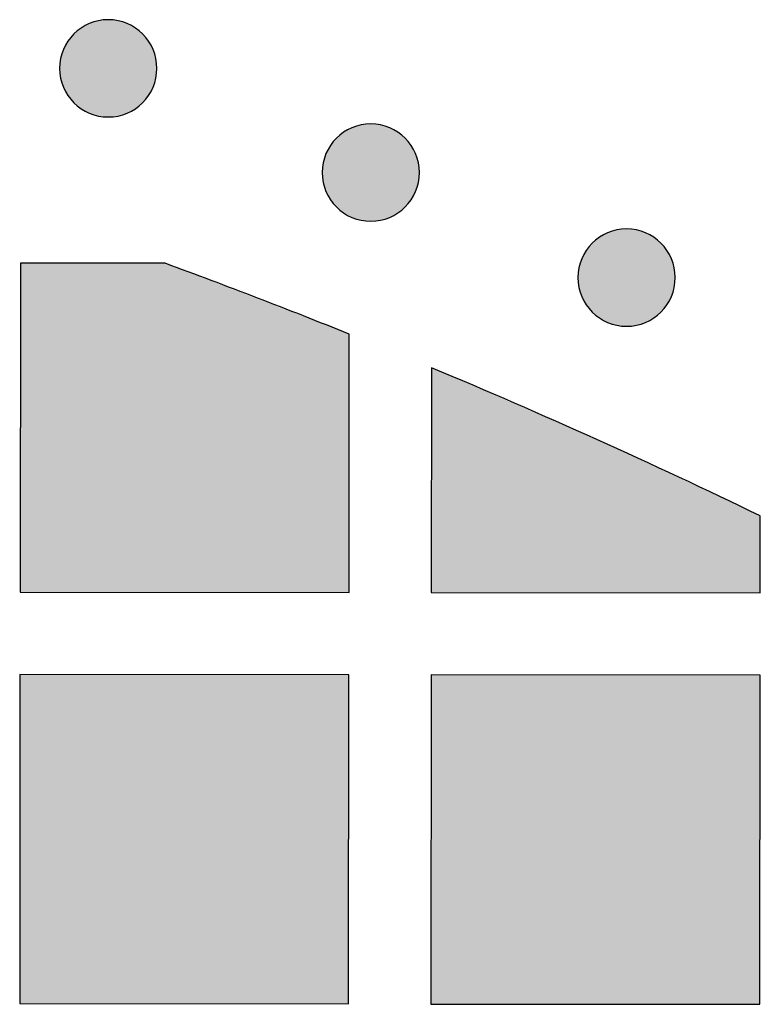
# Model space of a CAD drawing. Header units: millimetres. Extents: x -3873 to -97, y 912 to 4165.
# Tile 649 of 656: x -266 to -239, y 4115 to 4151. Entities that reach past the tile are written whole.
import ezdxf

# ---------------------------------------------------------------- set-up
doc = ezdxf.new("R2010")
doc.units = ezdxf.units.MM
doc.layers.add('pattern', color=7, linetype='Continuous', true_color=0x000000)

msp = doc.modelspace()

# ---------------------------------------------------------------- hatches: boundary and pattern name
at = {"layer": 'pattern'}
for points in [[(-264.365, 4150.464), (-264.337, 4150.491), (-264.308, 4150.518), (-264.278, 4150.545), (-264.247, 4150.571), (-264.216, 4150.597), (-264.183, 4150.622), (-264.15, 4150.647), (-264.116, 4150.671), (-264.081, 4150.694), (-264.045, 4150.717), (-264.009, 4150.739), (-263.971, 4150.76), (-263.933, 4150.78), (-263.895, 4150.8), (-263.855, 4150.819), (-263.815, 4150.837), (-263.774, 4150.854), (-263.733, 4150.87), (-263.691, 4150.885), (-263.649, 4150.899), (-263.606, 4150.912), (-263.562, 4150.924), (-263.518, 4150.935), (-263.474, 4150.945), (-263.429, 4150.953), (-263.384, 4150.961), (-263.339, 4150.967), (-263.293, 4150.973), (-263.248, 4150.977), (-263.202, 4150.98), (-263.156, 4150.981), (-263.11, 4150.982), (-263.064, 4150.981), (-263.018, 4150.98), (-262.973, 4150.977), (-262.927, 4150.972), (-262.882, 4150.967), (-262.836, 4150.96), (-262.791, 4150.953), (-262.747, 4150.944), (-262.702, 4150.934), (-262.658, 4150.923), (-262.615, 4150.911), (-262.572, 4150.898), (-262.53, 4150.884), (-262.488, 4150.869), (-262.446, 4150.852), (-262.406, 4150.835), (-262.366, 4150.817), (-262.326, 4150.799), (-262.287, 4150.779), (-262.249, 4150.758), (-262.212, 4150.737), (-262.176, 4150.715), (-262.14, 4150.692), (-262.105, 4150.669), (-262.071, 4150.645), (-262.038, 4150.62), (-262.005, 4150.595), (-261.974, 4150.569), (-261.943, 4150.543), (-261.913, 4150.516), (-261.884, 4150.489), (-261.856, 4150.461), (-261.829, 4150.433), (-261.801, 4150.404), (-261.775, 4150.374), (-261.749, 4150.343), (-261.723, 4150.312), (-261.698, 4150.279), (-261.673, 4150.246), (-261.649, 4150.212), (-261.626, 4150.177), (-261.603, 4150.141), (-261.581, 4150.104), (-261.56, 4150.067), (-261.539, 4150.029), (-261.52, 4149.99), (-261.501, 4149.951), (-261.483, 4149.911), (-261.466, 4149.87), (-261.45, 4149.829), (-261.435, 4149.787), (-261.421, 4149.744), (-261.408, 4149.701), (-261.396, 4149.658), (-261.385, 4149.614), (-261.375, 4149.57), (-261.366, 4149.525), (-261.359, 4149.48), (-261.352, 4149.435), (-261.347, 4149.389), (-261.343, 4149.344), (-261.34, 4149.298), (-261.338, 4149.252), (-261.338, 4149.206), (-261.338, 4149.16), (-261.34, 4149.114), (-261.343, 4149.068), (-261.347, 4149.023), (-261.353, 4148.977), (-261.359, 4148.932), (-261.367, 4148.887), (-261.376, 4148.842), (-261.386, 4148.798), (-261.397, 4148.754), (-261.409, 4148.711), (-261.422, 4148.668), (-261.436, 4148.625), (-261.451, 4148.583), (-261.467, 4148.542), (-261.484, 4148.501), (-261.502, 4148.461), (-261.521, 4148.422), (-261.541, 4148.383), (-261.561, 4148.345), (-261.583, 4148.308), (-261.605, 4148.272), (-261.627, 4148.236), (-261.651, 4148.201), (-261.675, 4148.167), (-261.7, 4148.134), (-261.725, 4148.101), (-261.751, 4148.07), (-261.777, 4148.039), (-261.804, 4148.009), (-261.831, 4147.98), (-261.858, 4147.952), (-261.887, 4147.924), (-261.916, 4147.897), (-261.946, 4147.871), (-261.976, 4147.844), (-262.008, 4147.819), (-262.04, 4147.793), (-262.074, 4147.769), (-262.108, 4147.745), (-262.143, 4147.721), (-262.179, 4147.699), (-262.215, 4147.677), (-262.252, 4147.655), (-262.29, 4147.635), (-262.329, 4147.615), (-262.369, 4147.597), (-262.409, 4147.579), (-262.449, 4147.562), (-262.491, 4147.546), (-262.533, 4147.531), (-262.575, 4147.516), (-262.618, 4147.503), (-262.662, 4147.491), (-262.706, 4147.481), (-262.75, 4147.471), (-262.795, 4147.462), (-262.84, 4147.454), (-262.885, 4147.448), (-262.93, 4147.443), (-262.976, 4147.439), (-263.022, 4147.436), (-263.068, 4147.434), (-263.114, 4147.433), (-263.16, 4147.434), (-263.205, 4147.436), (-263.251, 4147.439), (-263.297, 4147.443), (-263.342, 4147.448), (-263.388, 4147.455), (-263.432, 4147.463), (-263.477, 4147.471), (-263.521, 4147.481), (-263.565, 4147.492), (-263.609, 4147.504), (-263.652, 4147.518), (-263.694, 4147.532), (-263.736, 4147.547), (-263.777, 4147.563), (-263.818, 4147.58), (-263.858, 4147.598), (-263.898, 4147.617), (-263.936, 4147.637), (-263.974, 4147.657), (-264.012, 4147.678), (-264.048, 4147.7), (-264.084, 4147.723), (-264.119, 4147.747), (-264.153, 4147.771), (-264.186, 4147.795), (-264.218, 4147.821), (-264.25, 4147.847), (-264.281, 4147.873), (-264.311, 4147.9), (-264.34, 4147.927), (-264.368, 4147.954), (-264.395, 4147.982), (-264.422, 4148.012), (-264.449, 4148.041), (-264.475, 4148.072), (-264.501, 4148.104), (-264.526, 4148.136), (-264.551, 4148.17), (-264.575, 4148.204), (-264.598, 4148.239), (-264.621, 4148.274), (-264.643, 4148.311), (-264.664, 4148.348), (-264.685, 4148.386), (-264.704, 4148.425), (-264.723, 4148.464), (-264.741, 4148.505), (-264.758, 4148.545), (-264.774, 4148.587), (-264.789, 4148.629), (-264.803, 4148.671), (-264.816, 4148.714), (-264.828, 4148.758), (-264.839, 4148.801), (-264.849, 4148.846), (-264.858, 4148.89), (-264.865, 4148.935), (-264.872, 4148.981), (-264.877, 4149.026), (-264.881, 4149.072), (-264.884, 4149.118), (-264.886, 4149.163), (-264.886, 4149.209), (-264.886, 4149.255), (-264.884, 4149.301), (-264.881, 4149.347), (-264.877, 4149.393), (-264.871, 4149.438), (-264.865, 4149.483), (-264.857, 4149.528), (-264.848, 4149.573), (-264.838, 4149.617), (-264.827, 4149.661), (-264.815, 4149.705), (-264.802, 4149.748), (-264.788, 4149.79), (-264.773, 4149.832), (-264.757, 4149.873), (-264.74, 4149.914), (-264.722, 4149.954), (-264.703, 4149.993), (-264.683, 4150.032), (-264.662, 4150.07), (-264.641, 4150.107), (-264.619, 4150.144), (-264.596, 4150.18), (-264.573, 4150.214), (-264.549, 4150.249), (-264.524, 4150.282), (-264.499, 4150.314), (-264.473, 4150.346), (-264.447, 4150.377), (-264.42, 4150.406), (-264.393, 4150.435)], [(-254.788, 4146.663), (-254.76, 4146.69), (-254.731, 4146.717), (-254.701, 4146.744), (-254.67, 4146.77), (-254.639, 4146.796), (-254.606, 4146.821), (-254.573, 4146.846), (-254.539, 4146.87), (-254.504, 4146.893), (-254.468, 4146.916), (-254.431, 4146.938), (-254.394, 4146.959), (-254.356, 4146.98), (-254.317, 4146.999), (-254.278, 4147.018), (-254.238, 4147.036), (-254.197, 4147.053), (-254.156, 4147.069), (-254.114, 4147.084), (-254.071, 4147.098), (-254.028, 4147.111), (-253.985, 4147.123), (-253.941, 4147.134), (-253.897, 4147.144), (-253.852, 4147.153), (-253.807, 4147.16), (-253.762, 4147.167), (-253.716, 4147.172), (-253.671, 4147.176), (-253.625, 4147.179), (-253.579, 4147.181), (-253.533, 4147.181), (-253.487, 4147.181), (-253.441, 4147.179), (-253.395, 4147.176), (-253.35, 4147.171), (-253.304, 4147.166), (-253.259, 4147.16), (-253.214, 4147.152), (-253.169, 4147.143), (-253.125, 4147.133), (-253.081, 4147.122), (-253.038, 4147.11), (-252.995, 4147.097), (-252.952, 4147.083), (-252.91, 4147.068), (-252.869, 4147.052), (-252.828, 4147.035), (-252.788, 4147.017), (-252.749, 4146.998), (-252.71, 4146.978), (-252.672, 4146.957), (-252.635, 4146.936), (-252.599, 4146.914), (-252.563, 4146.891), (-252.528, 4146.868), (-252.494, 4146.844), (-252.461, 4146.819), (-252.428, 4146.794), (-252.397, 4146.768), (-252.366, 4146.742), (-252.336, 4146.715), (-252.307, 4146.688), (-252.279, 4146.66), (-252.251, 4146.632), (-252.224, 4146.603), (-252.198, 4146.573), (-252.171, 4146.542), (-252.146, 4146.511), (-252.12, 4146.478), (-252.096, 4146.445), (-252.072, 4146.411), (-252.048, 4146.376), (-252.026, 4146.34), (-252.004, 4146.304), (-251.982, 4146.266), (-251.962, 4146.228), (-251.942, 4146.19), (-251.924, 4146.15), (-251.906, 4146.11), (-251.889, 4146.069), (-251.873, 4146.028), (-251.858, 4145.986), (-251.843, 4145.943), (-251.83, 4145.9), (-251.818, 4145.857), (-251.808, 4145.813), (-251.798, 4145.769), (-251.789, 4145.724), (-251.781, 4145.679), (-251.775, 4145.634), (-251.77, 4145.588), (-251.766, 4145.543), (-251.763, 4145.497), (-251.761, 4145.451), (-251.76, 4145.405), (-251.761, 4145.359), (-251.763, 4145.313), (-251.766, 4145.268), (-251.77, 4145.222), (-251.775, 4145.176), (-251.782, 4145.131), (-251.79, 4145.086), (-251.798, 4145.042), (-251.808, 4144.997), (-251.819, 4144.953), (-251.831, 4144.91), (-251.845, 4144.867), (-251.859, 4144.825), (-251.874, 4144.783), (-251.89, 4144.741), (-251.907, 4144.701), (-251.925, 4144.661), (-251.944, 4144.621), (-251.964, 4144.582), (-251.984, 4144.544), (-252.005, 4144.507), (-252.027, 4144.471), (-252.05, 4144.435), (-252.074, 4144.4), (-252.098, 4144.366), (-252.122, 4144.333), (-252.148, 4144.3), (-252.173, 4144.269), (-252.2, 4144.238), (-252.227, 4144.208), (-252.254, 4144.179), (-252.281, 4144.151), (-252.309, 4144.124), (-252.338, 4144.096), (-252.368, 4144.07), (-252.399, 4144.043), (-252.431, 4144.018), (-252.463, 4143.993), (-252.497, 4143.968), (-252.531, 4143.944), (-252.566, 4143.921), (-252.601, 4143.898), (-252.638, 4143.876), (-252.675, 4143.855), (-252.713, 4143.834), (-252.752, 4143.815), (-252.791, 4143.796), (-252.832, 4143.778), (-252.872, 4143.761), (-252.914, 4143.745), (-252.956, 4143.73), (-252.998, 4143.716), (-253.041, 4143.703), (-253.085, 4143.691), (-253.128, 4143.68), (-253.173, 4143.67), (-253.217, 4143.661), (-253.262, 4143.654), (-253.308, 4143.647), (-253.353, 4143.642), (-253.399, 4143.638), (-253.445, 4143.635), (-253.49, 4143.633), (-253.536, 4143.633), (-253.582, 4143.633), (-253.628, 4143.635), (-253.674, 4143.638), (-253.72, 4143.642), (-253.765, 4143.648), (-253.81, 4143.654), (-253.855, 4143.662), (-253.9, 4143.671), (-253.944, 4143.68), (-253.988, 4143.691), (-254.032, 4143.704), (-254.075, 4143.717), (-254.117, 4143.731), (-254.159, 4143.746), (-254.2, 4143.762), (-254.241, 4143.779), (-254.281, 4143.797), (-254.32, 4143.816), (-254.359, 4143.836), (-254.397, 4143.856), (-254.434, 4143.878), (-254.471, 4143.9), (-254.507, 4143.922), (-254.541, 4143.946), (-254.576, 4143.97), (-254.609, 4143.995), (-254.641, 4144.02), (-254.673, 4144.046), (-254.704, 4144.072), (-254.733, 4144.099), (-254.762, 4144.126), (-254.791, 4144.153), (-254.818, 4144.182), (-254.845, 4144.211), (-254.872, 4144.241), (-254.898, 4144.271), (-254.924, 4144.303), (-254.949, 4144.335), (-254.974, 4144.369), (-254.998, 4144.403), (-255.021, 4144.438), (-255.044, 4144.474), (-255.066, 4144.51), (-255.087, 4144.547), (-255.107, 4144.585), (-255.127, 4144.624), (-255.146, 4144.664), (-255.164, 4144.704), (-255.181, 4144.744), (-255.197, 4144.786), (-255.212, 4144.828), (-255.226, 4144.87), (-255.239, 4144.913), (-255.251, 4144.957), (-255.262, 4145.001), (-255.272, 4145.045), (-255.28, 4145.09), (-255.288, 4145.135), (-255.294, 4145.18), (-255.3, 4145.225), (-255.304, 4145.271), (-255.307, 4145.317), (-255.308, 4145.363), (-255.309, 4145.409), (-255.308, 4145.454), (-255.307, 4145.5), (-255.304, 4145.546), (-255.299, 4145.592), (-255.294, 4145.637), (-255.287, 4145.682), (-255.28, 4145.727), (-255.271, 4145.772), (-255.261, 4145.816), (-255.25, 4145.86), (-255.238, 4145.904), (-255.225, 4145.947), (-255.211, 4145.989), (-255.196, 4146.031), (-255.179, 4146.072), (-255.162, 4146.113), (-255.144, 4146.153), (-255.126, 4146.193), (-255.106, 4146.231), (-255.085, 4146.269), (-255.064, 4146.307), (-255.042, 4146.343), (-255.019, 4146.379), (-254.996, 4146.414), (-254.972, 4146.448), (-254.947, 4146.481), (-254.922, 4146.513), (-254.896, 4146.545), (-254.87, 4146.576), (-254.843, 4146.606), (-254.816, 4146.635)], [(-245.459, 4142.833), (-245.43, 4142.86), (-245.401, 4142.887), (-245.371, 4142.914), (-245.341, 4142.94), (-245.309, 4142.966), (-245.277, 4142.991), (-245.243, 4143.016), (-245.209, 4143.04), (-245.174, 4143.063), (-245.138, 4143.086), (-245.102, 4143.108), (-245.065, 4143.129), (-245.027, 4143.149), (-244.988, 4143.169), (-244.948, 4143.188), (-244.908, 4143.206), (-244.868, 4143.223), (-244.826, 4143.239), (-244.784, 4143.254), (-244.742, 4143.268), (-244.699, 4143.281), (-244.655, 4143.293), (-244.611, 4143.304), (-244.567, 4143.314), (-244.522, 4143.323), (-244.477, 4143.33), (-244.432, 4143.337), (-244.387, 4143.342), (-244.341, 4143.346), (-244.295, 4143.349), (-244.249, 4143.351), (-244.203, 4143.351), (-244.158, 4143.35), (-244.112, 4143.349), (-244.066, 4143.346), (-244.02, 4143.341), (-243.975, 4143.336), (-243.93, 4143.33), (-243.885, 4143.322), (-243.84, 4143.313), (-243.796, 4143.303), (-243.752, 4143.292), (-243.708, 4143.28), (-243.665, 4143.267), (-243.623, 4143.253), (-243.581, 4143.238), (-243.54, 4143.222), (-243.499, 4143.204), (-243.459, 4143.186), (-243.419, 4143.168), (-243.381, 4143.148), (-243.343, 4143.127), (-243.305, 4143.106), (-243.269, 4143.084), (-243.233, 4143.061), (-243.198, 4143.038), (-243.164, 4143.014), (-243.131, 4142.989), (-243.099, 4142.964), (-243.067, 4142.938), (-243.036, 4142.912), (-243.006, 4142.885), (-242.977, 4142.858), (-242.949, 4142.83), (-242.922, 4142.802), (-242.895, 4142.773), (-242.868, 4142.743), (-242.842, 4142.712), (-242.816, 4142.681), (-242.791, 4142.648), (-242.766, 4142.615), (-242.742, 4142.581), (-242.719, 4142.546), (-242.696, 4142.51), (-242.674, 4142.474), (-242.653, 4142.436), (-242.632, 4142.398), (-242.613, 4142.36), (-242.594, 4142.32), (-242.576, 4142.28), (-242.559, 4142.239), (-242.543, 4142.198), (-242.528, 4142.156), (-242.514, 4142.113), (-242.501, 4142.07), (-242.489, 4142.027), (-242.478, 4141.983), (-242.468, 4141.939), (-242.459, 4141.894), (-242.452, 4141.849), (-242.445, 4141.804), (-242.44, 4141.758), (-242.436, 4141.713), (-242.433, 4141.667), (-242.431, 4141.621), (-242.431, 4141.575), (-242.431, 4141.529), (-242.433, 4141.483), (-242.436, 4141.438), (-242.44, 4141.392), (-242.446, 4141.346), (-242.452, 4141.301), (-242.46, 4141.256), (-242.469, 4141.212), (-242.479, 4141.167), (-242.49, 4141.123), (-242.502, 4141.08), (-242.515, 4141.037), (-242.529, 4140.995), (-242.544, 4140.953), (-242.56, 4140.911), (-242.577, 4140.871), (-242.595, 4140.83), (-242.614, 4140.791), (-242.634, 4140.752), (-242.655, 4140.714), (-242.676, 4140.677), (-242.698, 4140.641), (-242.721, 4140.605), (-242.744, 4140.57), (-242.768, 4140.536), (-242.793, 4140.503), (-242.818, 4140.47), (-242.844, 4140.439), (-242.87, 4140.408), (-242.897, 4140.378), (-242.924, 4140.349), (-242.952, 4140.321), (-242.98, 4140.293), (-243.009, 4140.266), (-243.039, 4140.24), (-243.07, 4140.213), (-243.101, 4140.188), (-243.134, 4140.163), (-243.167, 4140.138), (-243.201, 4140.114), (-243.236, 4140.091), (-243.272, 4140.068), (-243.308, 4140.046), (-243.346, 4140.025), (-243.384, 4140.004), (-243.422, 4139.984), (-243.462, 4139.966), (-243.502, 4139.948), (-243.543, 4139.931), (-243.584, 4139.915), (-243.626, 4139.9), (-243.669, 4139.886), (-243.712, 4139.873), (-243.755, 4139.861), (-243.799, 4139.85), (-243.843, 4139.84), (-243.888, 4139.831), (-243.933, 4139.824), (-243.978, 4139.817), (-244.024, 4139.812), (-244.069, 4139.808), (-244.115, 4139.805), (-244.161, 4139.803), (-244.207, 4139.803), (-244.253, 4139.803), (-244.299, 4139.805), (-244.344, 4139.808), (-244.39, 4139.812), (-244.436, 4139.818), (-244.481, 4139.824), (-244.526, 4139.832), (-244.57, 4139.841), (-244.615, 4139.85), (-244.659, 4139.861), (-244.702, 4139.873), (-244.745, 4139.887), (-244.787, 4139.901), (-244.829, 4139.916), (-244.871, 4139.932), (-244.911, 4139.949), (-244.951, 4139.967), (-244.991, 4139.986), (-245.03, 4140.006), (-245.068, 4140.026), (-245.105, 4140.048), (-245.141, 4140.07), (-245.177, 4140.092), (-245.212, 4140.116), (-245.246, 4140.14), (-245.279, 4140.165), (-245.312, 4140.19), (-245.343, 4140.216), (-245.374, 4140.242), (-245.404, 4140.269), (-245.433, 4140.296), (-245.461, 4140.323), (-245.488, 4140.352), (-245.516, 4140.381), (-245.542, 4140.411), (-245.568, 4140.441), (-245.594, 4140.473), (-245.619, 4140.505), (-245.644, 4140.539), (-245.668, 4140.573), (-245.691, 4140.608), (-245.714, 4140.644), (-245.736, 4140.68), (-245.757, 4140.717), (-245.778, 4140.755), (-245.797, 4140.794), (-245.816, 4140.834), (-245.834, 4140.874), (-245.851, 4140.914), (-245.867, 4140.956), (-245.882, 4140.998), (-245.896, 4141.04), (-245.909, 4141.083), (-245.921, 4141.127), (-245.932, 4141.171), (-245.942, 4141.215), (-245.951, 4141.26), (-245.958, 4141.305), (-245.965, 4141.35), (-245.97, 4141.395), (-245.974, 4141.441), (-245.977, 4141.487), (-245.979, 4141.533), (-245.979, 4141.578), (-245.979, 4141.624), (-245.977, 4141.67), (-245.974, 4141.716), (-245.97, 4141.762), (-245.964, 4141.807), (-245.958, 4141.852), (-245.95, 4141.897), (-245.941, 4141.942), (-245.932, 4141.986), (-245.921, 4142.03), (-245.908, 4142.074), (-245.895, 4142.117), (-245.881, 4142.159), (-245.866, 4142.201), (-245.85, 4142.242), (-245.833, 4142.283), (-245.815, 4142.323), (-245.796, 4142.363), (-245.776, 4142.401), (-245.756, 4142.439), (-245.734, 4142.476), (-245.712, 4142.513), (-245.69, 4142.549), (-245.666, 4142.584), (-245.642, 4142.618), (-245.617, 4142.651), (-245.592, 4142.683), (-245.566, 4142.715), (-245.54, 4142.746), (-245.513, 4142.775), (-245.486, 4142.804)], [(-261.041, 4142.099), (-266.317, 4142.104), (-266.329, 4130.104), (-254.329, 4130.092), (-254.32, 4139.516)], [(-251.321, 4138.288), (-251.329, 4130.089), (-239.329, 4130.078), (-239.326, 4132.885), (-245.286, 4135.669)], [(-254.332, 4127.092), (-266.332, 4127.104), (-266.343, 4115.104), (-254.343, 4115.092)], [(-251.332, 4127.089), (-251.343, 4115.089), (-239.343, 4115.078), (-239.332, 4127.078)]]:
    msp.add_hatch(color=256, dxfattribs=at).paths.add_polyline_path(points, flags=0)

# ---------------------------------------------------------------- linework, layer by layer
for points in [[(-261.041, 4142.099), (-266.317, 4142.104), (-266.329, 4130.104), (-254.329, 4130.092), (-254.32, 4139.516)], [(-251.321, 4138.288), (-251.329, 4130.089), (-239.329, 4130.078), (-239.326, 4132.885)]]:
    msp.add_lwpolyline(points, dxfattribs=at)
for points in [[(-254.332, 4127.092), (-266.332, 4127.104), (-266.343, 4115.104), (-254.343, 4115.092)], [(-251.332, 4127.089), (-251.343, 4115.089), (-239.343, 4115.078), (-239.332, 4127.078)]]:
    msp.add_lwpolyline(points, close=True, dxfattribs=at)
at = {"layer": 'pattern', "extrusion": (0, 0, -1)}
for centre in [(263.112, 4149.208), (253.535, 4145.407), (244.205, 4141.577)]:
    msp.add_circle(centre, 1.774, dxfattribs=at)
at = {"layer": 'pattern'}
for start, end in [(68.11556, 69.84841), (64.16951, 67.33564)]:
    msp.add_arc((-343.064, 3918.584), 238.09, start, end, dxfattribs=at)

doc.saveas('drawing.dxf')
